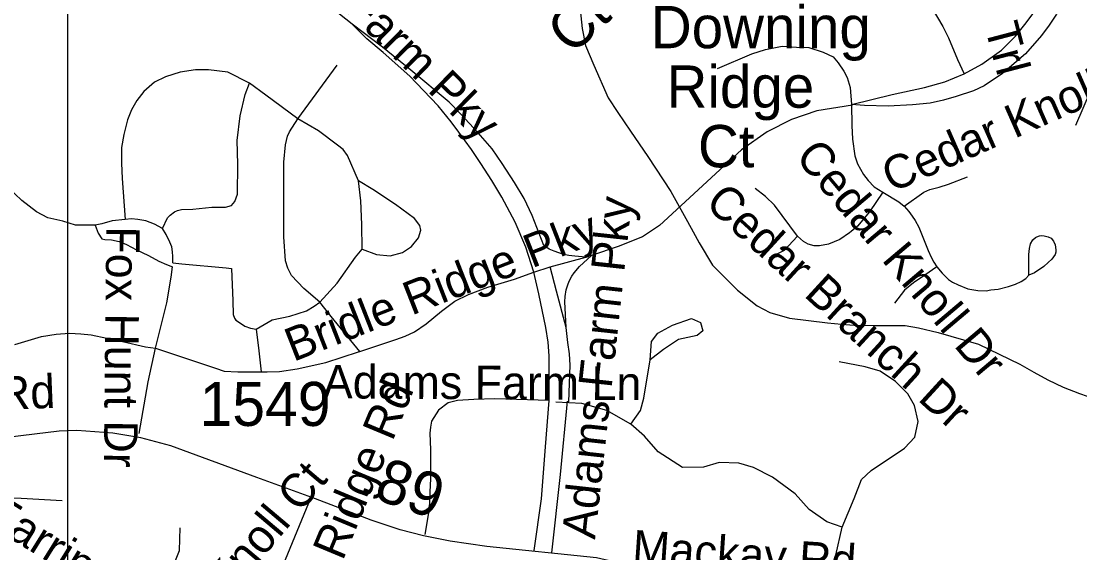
# Model space of a CAD drawing. Extents: x 1662474 to 1856135, y 779280 to 917889.
# Drawn here: x 1730904 to 1733909, y 826617 to 828125 of the extents above; entities that cross this region are included whole.
import ezdxf

# ---------------------------------------------------------------- set-up
doc = ezdxf.new("R2010")
doc.units = 0
for name, color, linetype in [('Exist Hydrographic Misc Water Feature', 7, 'Continuous'), ('Exist Road Non-System Type 51', 7, 'Continuous'), ('Exist Road Non-System Type 51 Label', 7, 'Continuous'), ('Exist Road Secondary Mileage Tenths English Label', 7, 'Continuous'), ('Exist Road Secondary Type 51 Attributed', 7, 'Continuous'), ('Exist Road Secondary Type 51 Label', 7, 'Continuous'), ('Exist Road Secondary Type 51 Number Label', 7, 'Continuous'), ('Map Preparation Inset Cut Line', 7, 'Continuous')]:
    doc.layers.add(name, color=color, linetype=linetype)

msp = doc.modelspace()

# ---------------------------------------------------------------- linework, layer by layer
at = {"layer": 'Exist Hydrographic Misc Water Feature'}
msp.add_lwpolyline([(1732490.6, 828158.3), (1732496.1, 828104), (1732505.6, 828056.2), (1732529.1, 828000), (1732570.4, 827907.2), (1732597.8, 827865.6), (1732633.5, 827813.2), (1732682.5, 827740.8), (1732747.9, 827641.8), (1732794.9, 827557.1), (1732810.9, 827527.4), (1732828.5, 827496.6), (1732866, 827432.6), (1732937.4, 827362.3), (1732992.8, 827317.6), (1733028.6, 827298.8), (1733084.6, 827282.1), (1733192.7, 827269.3), (1733232.7, 827265.1), (1733268.6, 827262.7), (1733322.7, 827261.7), (1733360.6, 827261.7), (1733412.9, 827261.5), (1733450.8, 827254.9), (1733506.8, 827242.3), (1733620.6, 827208.8), (1733737.9, 827152.3), (1733777.9, 827129.3), (1733817.7, 827107.2), (1733861.6, 827086.5), (1733907.3, 827068.5), (1733951.4, 827053.6)], dxfattribs=at)
at = {"layer": 'Exist Road Non-System Type 51'}
for p, q in [((1731689.8, 827848.1), (1731800.9, 828000.1)), ((1732358.7, 827412.9), (1732405, 827428.6)), ((1731726.6, 826773.4), (1731526.4, 826290.8))]:
    msp.add_line(p, q, dxfattribs=at)
for points in [[(1731843.2, 828116.7), (1731704.8, 828227.4), (1731651.4, 828271.9), (1731604.7, 828311.9), (1731580.2, 828338.5), (1731537.9, 828387.4), (1731493.4, 828449.7), (1731457.1, 828515.1), (1731429.9, 828570.9), (1731410.3, 828614.1), (1731395.7, 828657.3), (1731374.1, 828753.2), (1731364.3, 828800.6)], [(1733276.2, 828332.9), (1733376.4, 828279.4), (1733433.9, 828230.9), (1733459.2, 828200), (1733486.3, 828165.4), (1733519.5, 828109.7), (1733536, 828078.1), (1733561.9, 828016.7), (1733580.6, 827975.3)], [(1733876.3, 828240.3), (1733865.7, 828206.6), (1733855.4, 828173.8), (1733842.1, 828145.1), (1733821.6, 828113.4), (1733800, 828084.7), (1733754.4, 828032), (1733688.8, 827976.6), (1733637.5, 827941.8), (1733606.7, 827927.5), (1733557.5, 827911.1), (1733521.7, 827900.7), (1733483.8, 827892.4), (1733434.2, 827887.5), (1733364.9, 827884.2), (1733297.7, 827885.7), (1733260.8, 827888.4)], [(1733580.6, 827975.3), (1733630.3, 828003.4), (1733686.5, 828043.2), (1733726.3, 828082.9), (1733756.5, 828119.9), (1733783.9, 828156.9), (1733808.6, 828199.3), (1733835.1, 828260.5)], [(1732358.7, 827412.9), (1732336.7, 827484.4), (1732306, 827554.9), (1732268.4, 827625.4), (1732240, 827673.2), (1732208.9, 827721.1), (1732182.3, 827760.9), (1732146.2, 827810.2), (1732124.4, 827839.6), (1732087.4, 827884.7), (1732045.6, 827928.3), (1732006.8, 827968.6), (1731931.6, 828036.2), (1731885.2, 828075), (1731843.2, 828116.7)], [(1732387.7, 827488.8), (1732354.1, 827573.4), (1732331.4, 827621.9), (1732304.1, 827667.2), (1732269.3, 827721.7), (1732240.5, 827762.6), (1732201.1, 827807.9), (1732151.1, 827862.4), (1732119.3, 827895.7), (1732010.1, 827985.7), (1731929.7, 828051.2), (1731843.2, 828116.7)], [(1732880.4, 827990.4), (1732977.7, 828032.1), (1733016.7, 828044.9), (1733064.3, 828053.8), (1733104.6, 828051.4), (1733140, 828050.5), (1733179.9, 828036.9), (1733209, 828023.8), (1733222.5, 828007), (1733238.8, 827983.5), (1733247.9, 827965.4), (1733256.9, 827937.3), (1733260.8, 827888.4)], [(1734002.8, 828022), (1733937.6, 827925.2), (1733896.1, 827829.1)], [(1731552.5, 827949.5), (1731490.6, 827980.5), (1731435.9, 827987.1), (1731398.7, 827987.1), (1731355, 827980.5), (1731313.4, 827967.4), (1731282.7, 827952.1), (1731252.1, 827925.9), (1731232.4, 827899.6), (1731217.1, 827873.4), (1731206.2, 827845), (1731195.2, 827803.5), (1731188.7, 827766.3), (1731188.7, 827722.6), (1731190.8, 827678.9), (1731198.9, 827562.8)], [(1733260.8, 827888.4), (1733376.3, 827917.1), (1733468.2, 827936.6), (1733525.5, 827953.2), (1733580.6, 827975.3)], [(1731305, 827537.1), (1731319.6, 827566.8), (1731327, 827575), (1731338.9, 827583.8), (1731348.1, 827587.5), (1731359.3, 827590.5), (1731391.1, 827591.7), (1731445.5, 827597.3), (1731484.1, 827597.3), (1731501.1, 827601.9), (1731510.2, 827613.2), (1731518.1, 827634.7), (1731519.2, 827719.7), (1731517, 827786.5), (1731526, 827856.2), (1731539.6, 827917.3), (1731552.5, 827949.5)], [(1731689.8, 827848.1), (1731598.5, 827915.4), (1731552.5, 827949.5)], [(1733263.4, 827887.1), (1733162.1, 827871.1), (1733090.4, 827846.4), (1733021.4, 827811.5), (1732948.4, 827760.1), (1732715.9, 827545.1), (1732667.4, 827512.9), (1732598.2, 827485.8), (1732522.4, 827460.3)], [(1733260.8, 827888.4), (1733262, 827829.5), (1733263.1, 827789.9), (1733269.9, 827742.9), (1733277.4, 827720.4), (1733294.3, 827690), (1733307.7, 827673.2), (1733325.3, 827655.4), (1733349.1, 827639.9)], [(1731751.5, 827327.5), (1731706.3, 827366.5), (1731671.4, 827403.3), (1731661.2, 827424.1), (1731654.8, 827445.5), (1731649.3, 827513.6), (1731649.3, 827725), (1731654.8, 827774.6), (1731660.4, 827798.7), (1731665.8, 827811.4), (1731689.8, 827848.1)], [(1731861.6, 827671.9), (1731829.9, 827743.6), (1731817.9, 827760.6), (1731801.9, 827773.7), (1731747.7, 827813.7), (1731689.8, 827848.1)], [(1731114.3, 827546.5), (1731058.7, 827546.4), (1731022.2, 827557.5), (1730979.4, 827567), (1730947.7, 827584.4), (1730906.5, 827616.1), (1730866.8, 827654.1), (1730832, 827690.5), (1730808.2, 827711.1), (1730782.8, 827722.2), (1730754.3, 827727), (1730732.7, 827725), (1730700.5, 827716), (1730660.6, 827699.3), (1730610.5, 827668.4), (1730580.9, 827649.1), (1730544.8, 827642.7), (1730502.4, 827635), (1730429, 827617.6), (1730380.1, 827586.8), (1730372.4, 827576.5)], [(1731871.7, 827478), (1731871.1, 827547.9), (1731868.4, 827615.3), (1731861.6, 827671.9)], [(1731871.7, 827478), (1731912.3, 827463.3), (1731951.1, 827459.6), (1731986.2, 827468.8), (1732012, 827485.4), (1732031.6, 827510.2), (1732038.4, 827531.7), (1732035.7, 827545.2), (1732020.8, 827565.4), (1731966.9, 827604.5), (1731902.1, 827647.7), (1731861.6, 827671.9)], [(1733410.3, 827599.8), (1733466.2, 827640.1), (1733483.4, 827647.9), (1733509.9, 827654.1), (1733536, 827662.9), (1733589.6, 827683.8)], [(1733107.2, 827515), (1733042, 827602.8), (1733016.9, 827627.8), (1732986.8, 827650.4)], [(1733349.1, 827639.9), (1733311.4, 827584.5), (1733277.7, 827543.6), (1733260.1, 827528.5), (1733255.1, 827524.5), (1733227.4, 827505.4), (1733195, 827492.5), (1733169.9, 827487.5), (1733154.8, 827487.5), (1733137.3, 827492.5), (1733124.7, 827500), (1733107.2, 827515)], [(1733349.1, 827639.9), (1733394.7, 827612.5), (1733410.3, 827599.8)], [(1733410.3, 827599.8), (1733423.2, 827584.9), (1733432.6, 827572.3), (1733441.5, 827559.2), (1733452.1, 827540.2), (1733478.3, 827474.9), (1733486.5, 827455.3), (1733494.3, 827441.4), (1733503.2, 827428.5)], [(1731198.9, 827562.8), (1731162.7, 827558.6), (1731133.1, 827550.5), (1731114.3, 827546.5)], [(1731114.3, 827546.5), (1731122.4, 827523.7), (1731133.1, 827507.6), (1731141.6, 827505.9), (1731160.5, 827504.9), (1731182.3, 827500), (1731203.1, 827491.1), (1731231.8, 827476.2), (1731265.5, 827460.4), (1731295.2, 827444.5), (1731317.1, 827434.6), (1731333.3, 827428)], [(1731305, 827537.1), (1731283, 827549.3), (1731258, 827558.6), (1731234.9, 827562.5), (1731217.7, 827564), (1731198.9, 827562.8)], [(1731334.6, 827439.6), (1731335, 827444.7), (1731334.7, 827457.7), (1731333.5, 827470.5), (1731331.3, 827484.5), (1731326.5, 827498.2), (1731315.8, 827519.7), (1731305, 827537.1)], [(1733107.2, 827515), (1733069.6, 827474.9), (1733027, 827452.4)], [(1733764.3, 827404.1), (1733764.3, 827438), (1733764.3, 827462.9), (1733765.5, 827480.6), (1733768.9, 827493.6), (1733775.1, 827504.4), (1733783.1, 827511.2), (1733786.4, 827513.5), (1733793.9, 827516.3), (1733800.1, 827516.9), (1733807, 827516.3), (1733818.4, 827512.9), (1733826.9, 827509.5), (1733834.3, 827501), (1733838.2, 827490.2), (1733841, 827476.6), (1733840.5, 827469.8), (1733838.2, 827463), (1733829.1, 827449.9), (1733818.9, 827440.2), (1733806.9, 827428.9), (1733779.6, 827411.3), (1733764.3, 827404.1)], [(1732506.4, 827456), (1732475.8, 827458.2), (1732458.7, 827460.5), (1732444.3, 827463.2), (1732430, 827467.9), (1732417, 827472.9), (1732403.1, 827478.3), (1732387.7, 827488.8)], [(1731751.5, 827327.5), (1731800.6, 827381.6), (1731853.2, 827455.4), (1731871.7, 827478)], [(1732405, 827428.6), (1732506.4, 827456)], [(1732450.8, 827256.1), (1732447.5, 827328.9), (1732447.9, 827343.6), (1732450.8, 827362.5), (1732455.7, 827377.2), (1732459.5, 827387.5), (1732466.7, 827401.4), (1732473.6, 827411.4), (1732488.9, 827428.8), (1732522.4, 827460.3)], [(1731285.8, 827197.2), (1731317.5, 827326.5), (1731330, 827399), (1731333.3, 827428)], [(1731334.6, 827439.6), (1731360.1, 827437.1), (1731486.2, 827425.3), (1731500.8, 827423.2)], [(1731500.8, 827423.2), (1731505, 827331.4), (1731506.1, 827292.8), (1731509.2, 827282.4), (1731513.8, 827276.6), (1731523.8, 827269.8), (1731538.8, 827259.8), (1731555, 827254.2), (1731571.3, 827251)], [(1732450.8, 827256.1), (1732423.6, 827359.3), (1732405, 827428.6)], [(1733503.2, 827428.5), (1733468.3, 827404.6), (1733436.5, 827382.6), (1733411.1, 827362.2), (1733382.5, 827325.1)], [(1733503.2, 827428.5), (1733518.4, 827409.8), (1733536, 827392.2), (1733547.2, 827384.6), (1733563.6, 827377.2), (1733591.1, 827365.7), (1733619.4, 827361), (1733642.4, 827360.3), (1733656.3, 827363.2), (1733677.2, 827365.1), (1733706.5, 827372.8), (1733726.2, 827379.4), (1733742.1, 827386.8), (1733755.2, 827395.3), (1733764.3, 827404.1)], [(1731865.4, 827188), (1731967.1, 827221.9), (1731994.1, 827231.3), (1732020.2, 827243.5), (1732053.3, 827266.1), (1732096.8, 827302.6), (1732135, 827330.4), (1732173.3, 827349.5), (1732229, 827370.4), (1732303.8, 827393), (1732358.7, 827412.9)], [(1732402.6, 827048.6), (1732403.1, 827175.8), (1732399.7, 827214.8), (1732393, 827256.2), (1732372.9, 827351.6), (1732358.7, 827412.9)], [(1731571.3, 827251), (1731616.8, 827277.7), (1731666.7, 827288.5), (1731713.8, 827303.2), (1731736, 827316.2), (1731751.5, 827327.5)], [(1731865.4, 827188), (1731784.2, 827287.2), (1731751.5, 827327.5)], [(1732688.9, 827164.8), (1732693, 827216.8), (1732710.6, 827239.9), (1732752.6, 827262.7), (1732806.6, 827281.6), (1732832.1, 827269.8), (1732839, 827246.4), (1732822.6, 827233), (1732769.9, 827222.2), (1732726.9, 827193.9), (1732688.9, 827164.8)], [(1731571.3, 827251), (1731578.2, 827189.8), (1731584.9, 827130.4)], [(1732458.4, 827045.5), (1732461.9, 827149.5), (1732460.6, 827181.2), (1732455.9, 827213.5), (1732450.8, 827256.1)], [(1730886.4, 827208), (1730962.3, 827230.7), (1731003.9, 827237.4), (1731041.5, 827240.1), (1731073.5, 827237.8), (1731103.2, 827235), (1731191.6, 827216.5), (1731257.5, 827201.1), (1731285.8, 827197.2)], [(1731239.3, 826955.7), (1731265, 827101.6), (1731285.8, 827197.2)], [(1731285.8, 827197.2), (1731455.3, 827140.7), (1731480.6, 827132.4), (1731518.8, 827130.2), (1731584.9, 827130.4)], [(1731584.9, 827130.4), (1731602.6, 827130.5), (1731637, 827131.1), (1731687.8, 827139.2), (1731769.2, 827156.7), (1731861.2, 827186.6), (1731865.4, 827188)], [(1732634.8, 826981.6), (1732661.9, 827020.7), (1732671.5, 827055.9), (1732688.9, 827164.8)], [(1733233.8, 826689.5), (1733268.1, 826770.6), (1733289.1, 826824.7), (1733316.1, 826850.4), (1733410.6, 826913.9), (1733440.5, 826945.4), (1733450, 826989.4), (1733439.2, 827034.4), (1733420.4, 827068.2), (1733385.1, 827103.1), (1733341.9, 827131.8), (1733299.9, 827144.9), (1733225.6, 827158.8)], [(1732402.6, 827048.6), (1732248.4, 827053.4), (1732188.4, 827051.9), (1732142.3, 827048.8), (1732116.2, 827042.7), (1732088.5, 827021.2), (1732068.6, 826990.4), (1732065.5, 826973.5), (1732064, 826956.6), (1732065.5, 826909), (1732065.5, 826827.6), (1732064, 826789.2), (1732062.4, 826741.6), (1732050, 826668.5)], [(1732359.8, 826623.3), (1732380.8, 826770.1), (1732392, 826917.6), (1732402.6, 827048.6)], [(1732410.5, 826617.3), (1732434.5, 826839.4), (1732454.8, 827046.7)], [(1732634.8, 826981.6), (1732566, 827020.4), (1732495.6, 827040.9), (1732421.4, 827043.8)], [(1733233.8, 826689.5), (1733190.4, 826704.4), (1733140.5, 826739.9), (1733101.1, 826784.2), (1733036.4, 826831.4), (1732982.2, 826858.5), (1732940.6, 826870.9), (1732884.9, 826873.4), (1732840.2, 826859.9), (1732781, 826858.5), (1732711.6, 826903.1), (1732672.9, 826947.8), (1732634.8, 826981.6)], [(1730666.9, 826776.1), (1730733, 826782.9), (1730816.6, 826774.8), (1730904.6, 826772.2), (1731020.9, 826765.4)], [(1731242.6, 826403.1), (1731283.1, 826465.1), (1731327.8, 826559.9), (1731353.9, 826623.6), (1731355, 826687.9)], [(1733204.1, 826471.9), (1733215.9, 826610.5), (1733233.8, 826689.5)]]:
    msp.add_lwpolyline(points, dxfattribs=at)
at = {"layer": 'Exist Road Secondary Type 51 Attributed'}
msp.add_lwpolyline([(1733992.8, 826164.6), (1733711.6, 826382.4), (1733650.5, 826412.9), (1733517.5, 826461), (1733066.8, 826485.9), (1732986.7, 826498.6), (1732537.2, 826602.3), (1732225.6, 826635), (1732121.6, 826650.3), (1732046.3, 826665.5), (1731979.3, 826682.2), (1731897.5, 826709.9), (1731739.9, 826770), (1731572.7, 826830.5), (1731328.7, 826920.1), (1731243.7, 826942.8), (1731164, 826956.2), (1731062.3, 826963.6), (1731011.7, 826962.2), (1730832.2, 826940), (1730564.9, 826910), (1730207.1, 826865.6)], dxfattribs=at)
at = {"layer": 'Map Preparation Inset Cut Line'}
for points in [[(1731035.7, 826588.1), (1668486.3, 826588.1), (1668486.3, 870408.9), (1731035.7, 870408.9)], [(1731035.7, 826588.1), (1793585.1, 826588.1), (1793585.1, 870408.9), (1731035.7, 870408.9)]]:
    msp.add_lwpolyline(points, close=True, dxfattribs=at)

# ---------------------------------------------------------------- texts
at = {"layer": 'Exist Road Non-System Type 51 Label'}
for s, height, rotation, p in [('Birnamwood Trl', 95, 284.7241, (1733450.1, 828825.5)), ('Adams Farm Pky', 95, 315.4415, (1731511.4, 828462.3)), ('Ct', 120, 43.107, (1732467.4, 828025.9)), ('Cedar Knoll Ct', 95, 23.7615, (1733374.3, 827637.6)), ('Cedar Knoll Dr', 95, 310.14, (1733098.2, 827739.1)), ('Cedar Branch Dr', 95, 317.5698, (1732841.3, 827603.9)), ('Adams Farm Pky', 95, 83.7779, (1732532.8, 826653.5)), ('Bridle Ridge Pky', 95, 21.4174, (1731676.5, 827158)), ('Fox Hunt Dr', 95, 269.3753, (1731146, 827543.5)), ('Adams Farm Ln', 95, 359.6731, (1731760.3, 827055.2)), ('Acorn Ridge Rd', 95, 67.3917, (1731675.3, 826252.9)), ('Hickory Knoll Ct', 95, 49.86, (1731195, 826134.1)), ('Farrington Ct', 95, 328.0946, (1730796.7, 826704.7))]:
    msp.add_text(s, height=height, rotation=rotation, dxfattribs=at).set_placement(p)
for s, p in [('Downing', (1732691.2, 828048.3)), (' Ridge', (1732691.2, 827879.4)), ('   Ct', (1732691.2, 827710.5))]:
    msp.add_text(s, height=120, dxfattribs=at).set_placement(p)
at = {"layer": 'Exist Road Secondary Mileage Tenths English Label'}
msp.add_text('.89', height=125, rotation=341.0029, dxfattribs=at).set_placement((1731857.1, 826786.9))
at = {"layer": 'Exist Road Secondary Type 51 Label'}
for rotation, p in [(2.3338, (1730367.5, 827002.6)), (356.1818, (1732636.5, 826587.3))]:
    msp.add_text('Mackay Rd', height=95, rotation=rotation, dxfattribs=at).set_placement(p)
at = {"layer": 'Exist Road Secondary Type 51 Number Label'}
msp.add_text('1549', height=125, dxfattribs=at).set_placement((1731410.4, 826976.8))

doc.saveas('drawing.dxf')
